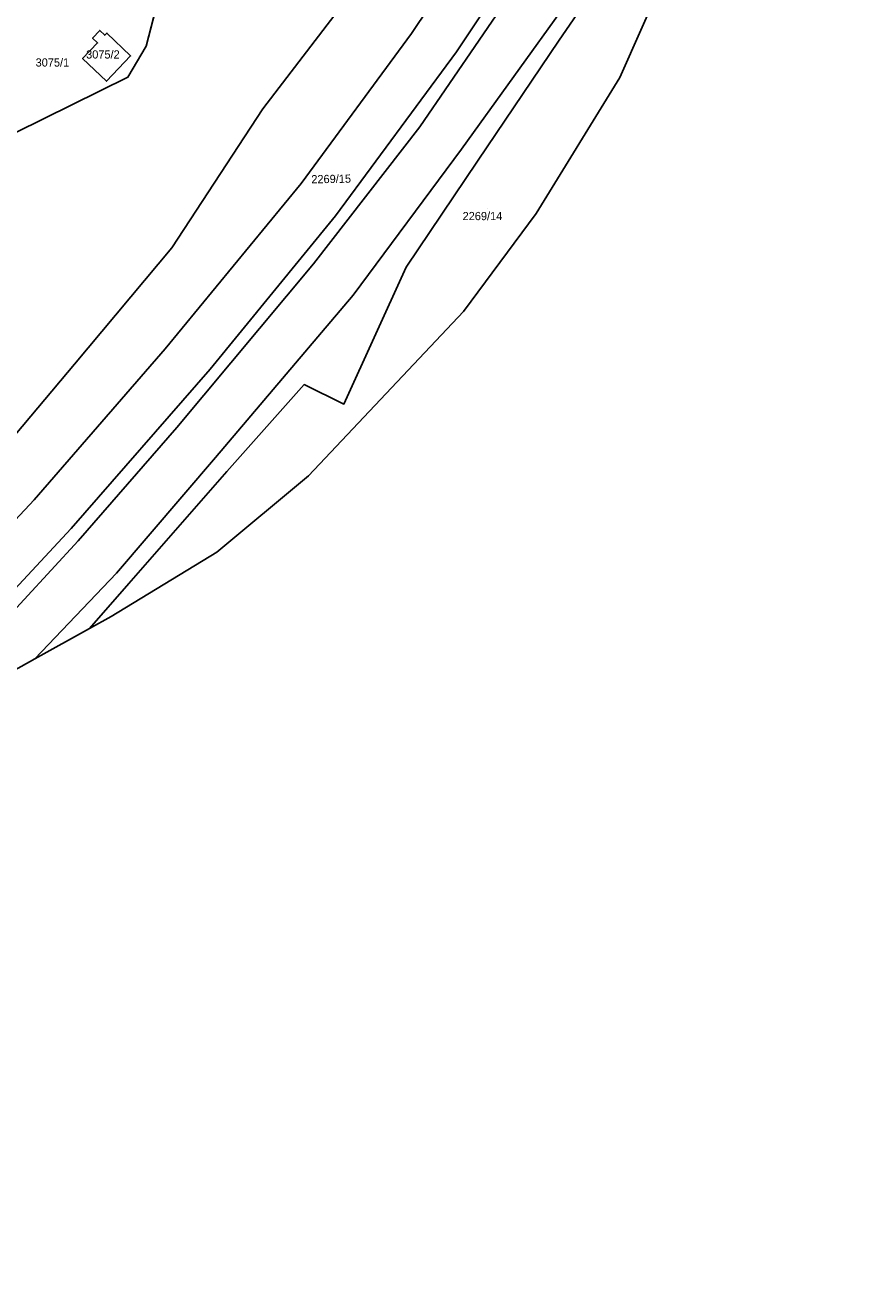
# Model space of a CAD drawing. Extents: x -262715 to -259381, y -1237238 to -1231182.
# Drawn here: x -260187.3 to -259987.9, y -1234914.4 to -1234609.3 of the extents above; entities that cross this region are included whole.
import ezdxf

# ---------------------------------------------------------------- set-up
doc = ezdxf.new("R2010")
doc.units = 0
for name, color, linetype in [('body_kn', 7, 'Continuous'), ('katuz_linie', 7, 'Continuous'), ('kladpar_druhypozemkov', 7, 'Continuous'), ('kladpar_hranice', 7, 'Continuous'), ('kladpar_parcelnecisla', 7, 'Continuous'), ('kladpar_plochy', 7, 'Continuous'), ('zappar_hrandruhpozemk', 7, 'Continuous'), ('zuob_linie', 7, 'Continuous'), ('zuob_plochy', 7, 'Continuous')]:
    doc.layers.add(name, color=color, linetype=linetype)

msp = doc.modelspace()

# ---------------------------------------------------------------- linework, layer by layer
at = {"layer": 'body_kn'}
for p, q in [((-260169.1, -1234610.62), (-260169.1, -1234610.62)), ((-260167.89, -1234611.78), (-260167.89, -1234611.78)), ((-260167.38, -1234611.25), (-260167.38, -1234611.25)), ((-260093.2, -1234611.4), (-260093.2, -1234611.4)), ((-260170.87, -1234612.46), (-260170.87, -1234612.46)), ((-260169.64, -1234613.65), (-260169.64, -1234613.65)), ((-260157.83, -1234614.46), (-260157.83, -1234614.46)), ((-260057.2, -1234613.01), (-260057.2, -1234613.01)), ((-260173.27, -1234617.42), (-260173.27, -1234617.42)), ((-260173.27, -1234617.42), (-260173.27, -1234617.42)), ((-260161.59, -1234616.81), (-260161.59, -1234616.81)), ((-260082.21, -1234615.86), (-260082.21, -1234615.86)), ((-260167.5, -1234622.96), (-260167.5, -1234622.96)), ((-260162.25, -1234621.95), (-260162.25, -1234621.95)), ((-260042.46, -1234622.06), (-260042.46, -1234622.06)), ((-260129.41, -1234629.69), (-260129.41, -1234629.69)), ((-260091.15, -1234634.07), (-260091.15, -1234634.07)), ((-260081.04, -1234639.5), (-260081.04, -1234639.5)), ((-260077.14, -1234642.46), (-260077.14, -1234642.46)), ((-260120.04, -1234647.89), (-260120.04, -1234647.89)), ((-260111.7, -1234655.76), (-260111.7, -1234655.76)), ((-260062.83, -1234655.19), (-260062.83, -1234655.19)), ((-260151.56, -1234663.49), (-260151.56, -1234663.49)), ((-260117.03, -1234667.4), (-260117.03, -1234667.4)), ((-260094.51, -1234668.18), (-260094.51, -1234668.18)), ((-260094.51, -1234668.18), (-260094.51, -1234668.18)), ((-260107.39, -1234675.02), (-260107.39, -1234675.02)), ((-260080.56, -1234679.02), (-260080.56, -1234679.02)), ((-260153.17, -1234688.1), (-260153.17, -1234688.1)), ((-260175.25, -1234691.8), (-260175.25, -1234691.8)), ((-260142.24, -1234693), (-260142.24, -1234693)), ((-260119.34, -1234696.8), (-260119.34, -1234696.8)), ((-260109.64, -1234701.53), (-260109.64, -1234701.53)), ((-260150.35, -1234707.26), (-260150.35, -1234707.26)), ((-260140.92, -1234714.5), (-260140.92, -1234714.5)), ((-260138.18, -1234717.97), (-260138.18, -1234717.97)), ((-260118.28, -1234718.97), (-260118.28, -1234718.97)), ((-260185.08, -1234724.85), (-260185.08, -1234724.85)), ((-260176.06, -1234731.83), (-260176.06, -1234731.83)), ((-260174.37, -1234734.78), (-260174.37, -1234734.78)), ((-260140.58, -1234737.57), (-260140.58, -1234737.57)), ((-260165.06, -1234742.66), (-260165.06, -1234742.66)), ((-260162, -1234745.16), (-260162, -1234745.16)), ((-260166.35, -1234753.22), (-260166.35, -1234753.22)), ((-260171.63, -1234756.16), (-260171.63, -1234756.16)), ((-260171.63, -1234756.16), (-260171.63, -1234756.16)), ((-260184.9, -1234763.56), (-260184.9, -1234763.56))]:
    msp.add_line(p, q, dxfattribs=at)
at = {"layer": 'katuz_linie'}
msp.add_lwpolyline([(-260026.79, -1234586.71), (-260042.46, -1234622.06), (-260062.83, -1234655.19), (-260080.56, -1234679.02), (-260118.28, -1234718.97), (-260140.58, -1234737.57), (-260166.35, -1234753.22), (-260171.63, -1234756.16), (-260184.9, -1234763.56), (-260211.81, -1234778.57), (-260218.29, -1234782.2), (-260230.17, -1234788.86), (-260263.03, -1234807.26), (-260264.87, -1234807.93), (-260275.18, -1234811.69), (-260280.41, -1234813.6), (-260281.78, -1234814.1), (-260282.35, -1234814.31), (-260284.92, -1234815.25), (-260319.46, -1234827.85), (-260358.11, -1234852.59), (-260398.1, -1234885.03), (-260429.18, -1234914.42)], dxfattribs=at)
at = {"layer": 'kladpar_druhypozemkov'}
for p, q in [((-260167, -1234615.4), (-260167, -1234615.4)), ((-260181.2, -1234617.45), (-260181.2, -1234617.45)), ((-260111.62, -1234646.02), (-260111.62, -1234646.02)), ((-260074.66, -1234654.03), (-260074.66, -1234654.03))]:
    msp.add_line(p, q, dxfattribs=at)
at = {"layer": 'kladpar_hranice'}
for points in [[(-260094.51, -1234668.18), (-260077.14, -1234642.46), (-260057.2, -1234613.01), (-260037.53, -1234584.25), (-260020.74, -1234557.38), (-260014.13, -1234548.34), (-260026.79, -1234586.71), (-260042.46, -1234622.06), (-260062.83, -1234655.19), (-260080.56, -1234679.02), (-260118.28, -1234718.97), (-260140.58, -1234737.57), (-260166.35, -1234753.22), (-260171.63, -1234756.16), (-260162, -1234745.16), (-260138.18, -1234717.97), (-260119.34, -1234696.8), (-260109.64, -1234701.53), (-260094.51, -1234668.18)], [(-260037.53, -1234584.25), (-260057.2, -1234613.01), (-260077.14, -1234642.46), (-260094.51, -1234668.18), (-260109.64, -1234701.53), (-260119.34, -1234696.8), (-260138.18, -1234717.97), (-260162, -1234745.16), (-260171.63, -1234756.16)], [(-260262.66, -1234794.4), (-260242.94, -1234773.98), (-260220.08, -1234746.78), (-260198.71, -1234719.66), (-260175.25, -1234691.8), (-260151.56, -1234663.49), (-260129.41, -1234629.69), (-260106.05, -1234599.13)], [(-260106.05, -1234599.13), (-260129.41, -1234629.69), (-260151.56, -1234663.49), (-260175.25, -1234691.8), (-260198.71, -1234719.66)], [(-260162.25, -1234621.95), (-260189.51, -1234635.49), (-260196.99, -1234633.11), (-260190.27, -1234604.32), (-260153.62, -1234598.11)], [(-260189.51, -1234635.49), (-260162.25, -1234621.95), (-260157.83, -1234614.46), (-260153.62, -1234598.11)], [(-260153.62, -1234598.11), (-260157.83, -1234614.46), (-260162.25, -1234621.95)], [(-260173.27, -1234617.42), (-260169.64, -1234613.65), (-260170.87, -1234612.46), (-260169.1, -1234610.62), (-260167.89, -1234611.78), (-260167.38, -1234611.25), (-260161.59, -1234616.81), (-260167.5, -1234622.96), (-260173.27, -1234617.42)], [(-260167.5, -1234622.96), (-260161.59, -1234616.81), (-260167.38, -1234611.25), (-260167.89, -1234611.78), (-260169.1, -1234610.62), (-260170.87, -1234612.46), (-260169.64, -1234613.65), (-260173.27, -1234617.42), (-260167.5, -1234622.96)], [(-260171.63, -1234756.16), (-260184.9, -1234763.56), (-260211.81, -1234778.57), (-260218.29, -1234782.2), (-260230.17, -1234788.86), (-260263.03, -1234807.26), (-260264.87, -1234807.93), (-260275.18, -1234811.69)]]:
    msp.add_lwpolyline(points, dxfattribs=at)
at = {"layer": 'kladpar_plochy'}
for p, q in [((-260153.62, -1234598.11), (-260157.83, -1234614.46)), ((-260169.1, -1234610.62), (-260170.87, -1234612.46)), ((-260167.89, -1234611.78), (-260169.1, -1234610.62)), ((-260167.38, -1234611.25), (-260167.89, -1234611.78)), ((-260161.59, -1234616.81), (-260167.38, -1234611.25)), ((-260169.64, -1234613.65), (-260173.27, -1234617.42)), ((-260170.87, -1234612.46), (-260169.64, -1234613.65)), ((-260157.83, -1234614.46), (-260162.25, -1234621.95)), ((-260173.27, -1234617.42), (-260167.5, -1234622.96)), ((-260167.5, -1234622.96), (-260161.59, -1234616.81)), ((-260162.25, -1234621.95), (-260189.51, -1234635.49))]:
    msp.add_line(p, q, dxfattribs=at)
for points in [[(-260094.51, -1234668.18), (-260077.14, -1234642.46), (-260057.2, -1234613.01), (-260037.53, -1234584.25), (-260020.74, -1234557.38), (-260014.13, -1234548.34), (-260026.79, -1234586.71), (-260042.46, -1234622.06), (-260062.83, -1234655.19), (-260080.56, -1234679.02), (-260118.28, -1234718.97), (-260140.58, -1234737.57), (-260166.35, -1234753.22), (-260171.63, -1234756.16), (-260162, -1234745.16), (-260138.18, -1234717.97), (-260119.34, -1234696.8), (-260109.64, -1234701.53)], [(-260173.27, -1234617.42), (-260169.64, -1234613.65), (-260170.87, -1234612.46), (-260169.1, -1234610.62), (-260167.89, -1234611.78), (-260167.38, -1234611.25), (-260161.59, -1234616.81), (-260167.5, -1234622.96)]]:
    msp.add_lwpolyline(points, close=True, dxfattribs=at)
for points in [[(-260037.53, -1234584.25), (-260057.2, -1234613.01), (-260077.14, -1234642.46), (-260094.51, -1234668.18), (-260109.64, -1234701.53), (-260119.34, -1234696.8), (-260138.18, -1234717.97), (-260162, -1234745.16), (-260171.63, -1234756.16), (-260184.9, -1234763.56), (-260211.81, -1234778.57)], [(-260198.71, -1234719.66), (-260175.25, -1234691.8), (-260151.56, -1234663.49), (-260129.41, -1234629.69), (-260106.05, -1234599.13)], [(-260106.05, -1234599.13), (-260129.41, -1234629.69), (-260151.56, -1234663.49), (-260175.25, -1234691.8), (-260198.71, -1234719.66)], [(-260189.51, -1234635.49), (-260162.25, -1234621.95), (-260157.83, -1234614.46), (-260153.62, -1234598.11)]]:
    msp.add_lwpolyline(points, dxfattribs=at)
at = {"layer": 'zappar_hrandruhpozemk'}
for p, q in [((-260066.5, -1234598.06), (-260091.15, -1234634.07)), ((-260093.2, -1234611.4), (-260120.04, -1234647.89)), ((-260082.21, -1234615.86), (-260111.7, -1234655.76)), ((-260081.04, -1234639.5), (-260107.39, -1234675.02)), ((-260176.06, -1234731.83), (-260208.7, -1234766.69)), ((-260174.37, -1234734.78), (-260218.29, -1234782.2))]:
    msp.add_line(p, q, dxfattribs=at)
for points in [[(-259987.89, -1234459.25), (-260005.82, -1234492.94), (-260028.08, -1234531.99), (-260054.05, -1234573.47), (-260082.21, -1234615.86)], [(-260015.84, -1234487.53), (-260040.05, -1234529.66), (-260063.42, -1234566.93), (-260093.2, -1234611.4)], [(-260006.83, -1234525.92), (-260008.57, -1234529.06), (-260032.75, -1234569.2), (-260055.53, -1234604.16), (-260081.04, -1234639.5)], [(-260091.15, -1234634.07), (-260117.03, -1234667.4), (-260150.35, -1234707.26), (-260174.37, -1234734.78)], [(-260120.04, -1234647.89), (-260153.17, -1234688.1), (-260185.08, -1234724.85), (-260216.53, -1234758.32)], [(-260111.7, -1234655.76), (-260142.24, -1234693), (-260176.06, -1234731.83)], [(-260107.39, -1234675.02), (-260140.92, -1234714.5), (-260165.06, -1234742.66), (-260184.9, -1234763.56)]]:
    msp.add_lwpolyline(points, dxfattribs=at)
at = {"layer": 'zuob_linie'}
msp.add_lwpolyline([(-260026.79, -1234586.71), (-260042.46, -1234622.06), (-260062.83, -1234655.19), (-260080.56, -1234679.02), (-260118.28, -1234718.97), (-260140.58, -1234737.57), (-260166.35, -1234753.22), (-260171.63, -1234756.16), (-260184.9, -1234763.56), (-260211.81, -1234778.57), (-260218.29, -1234782.2), (-260230.17, -1234788.86), (-260263.03, -1234807.26), (-260264.87, -1234807.93), (-260275.18, -1234811.69), (-260280.41, -1234813.6), (-260281.78, -1234814.1), (-260282.35, -1234814.31), (-260284.92, -1234815.25), (-260319.46, -1234827.85), (-260358.11, -1234852.59), (-260398.1, -1234885.03), (-260429.18, -1234914.42)], dxfattribs=at)
at = {"layer": 'zuob_plochy'}
msp.add_lwpolyline([(-260026.79, -1234586.71), (-260042.46, -1234622.06), (-260062.83, -1234655.19), (-260080.56, -1234679.02), (-260118.28, -1234718.97), (-260140.58, -1234737.57), (-260166.35, -1234753.22), (-260171.63, -1234756.16), (-260184.9, -1234763.56), (-260211.81, -1234778.57), (-260218.29, -1234782.2), (-260230.17, -1234788.86), (-260263.03, -1234807.26), (-260264.87, -1234807.93), (-260275.18, -1234811.69), (-260280.41, -1234813.6), (-260281.78, -1234814.1), (-260282.35, -1234814.31), (-260284.92, -1234815.25), (-260319.46, -1234827.85), (-260358.11, -1234852.59), (-260398.1, -1234885.03), (-260429.18, -1234914.42)], dxfattribs=at)

# ---------------------------------------------------------------- texts
at = {"layer": 'kladpar_parcelnecisla'}
for s, p in [('3075/2', (-260172.43, -1234617.45)), ('3075/1', (-260184.73, -1234619.41)), ('2269/14', (-260080.75, -1234656.78))]:
    msp.add_text(s, height=2, dxfattribs=at).set_placement(p)
msp.add_text('2269/15', height=2, rotation=1, dxfattribs=at).set_placement((-260117.57, -1234647.83))

doc.saveas('drawing.dxf')
